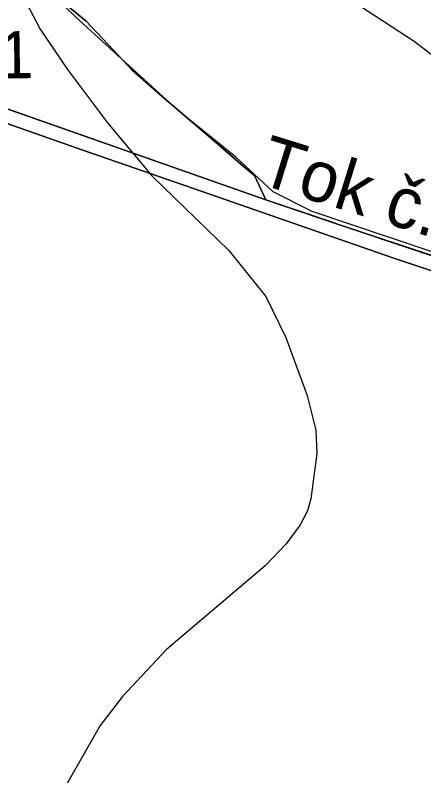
# Model space of a CAD drawing. Extents: x -662620 to -656370, y -1067090 to -1062990.
# Drawn here: x -657290.9 to -657170, y -1064742.3 to -1064517.4 of the extents above; entities that cross this region are included whole.
import ezdxf

# ---------------------------------------------------------------- set-up
doc = ezdxf.new("R2010")
doc.units = 0
for name, color, linetype in [('Organizacni_opatreni_ochranne_zatravnení__protierozni_rozmistovani_plodin__osevni_postup__stridani_plodin', 7, 'Continuous'), ('ORNÁ_PŮDA_-_STÁVAJÍCÍ', 7, 'Continuous'), ('OSTATNÍ_PLOCHA_-_STÁVAJÍCÍ', 7, 'Continuous'), ('POPIS_-_VODNÍ_TOK', 7, 'Continuous'), ('Popis_objektů_polních_cest_stávajících', 7, 'Continuous'), ('VODNÍ_PLOCHA_-_STÁVAJÍCÍ', 7, 'Continuous'), ('VRSTEVNICE_ZÁKLADNÍ', 7, 'Continuous')]:
    doc.layers.add(name, color=color, linetype=linetype)

msp = doc.modelspace()

# ---------------------------------------------------------------- linework, layer by layer
at = {"layer": 'Organizacni_opatreni_ochranne_zatravnení__protierozni_rozmistovani_plodin__osevni_postup__stridani_plodin'}
msp.add_lwpolyline([(-657132.88, -1064599.01), (-657203.03, -1064575.41), (-657214.5, -1064569.6), (-657225.58, -1064559.34), (-657242.5, -1064545.6), (-657273, -1064517.8), (-657282.2, -1064508.9), (-657289.8, -1064500.6), (-657294.23, -1064490.06), (-657297, -1064457.7), (-657298.1, -1064440.3), (-657298.2, -1064425.2), (-657296.6, -1064403.8), (-657296.5, -1064395.6), (-657295.1, -1064387.4), (-657291.9, -1064378.4), (-657289.4, -1064375.4), (-657285.2, -1064372.1), (-657266.1, -1064378.4), (-657238.4, -1064387.2), (-657194.7, -1064402.4), (-657128.9, -1064424.3)], dxfattribs=at)
at = {"layer": 'ORNÁ_PŮDA_-_STÁVAJÍCÍ'}
for p, q in [((-657269.84, -1064519.09), (-657280.25, -1064510.58)), ((-657261.8, -1064527.66), (-657269.84, -1064519.09)), ((-657256.21, -1064533.64), (-657261.8, -1064527.66)), ((-657246.72, -1064542.04), (-657256.21, -1064533.64)), ((-657233.85, -1064552.92), (-657246.72, -1064542.04)), ((-657304.78, -1064545.39), (-657290.2, -1064550.45)), ((-657290.2, -1064550.45), (-657290.18, -1064550.46)), ((-657290.18, -1064550.46), (-657270.81, -1064557.25)), ((-657223.45, -1064561.97), (-657233.85, -1064552.92)), ((-657270.81, -1064557.25), (-657240.66, -1064567.7)), ((-657220.06, -1064564.8), (-657223.45, -1064561.97)), ((-657216.69, -1064571.96), (-657220.06, -1064564.8)), ((-657240.66, -1064567.7), (-657240.64, -1064567.71)), ((-657240.64, -1064567.71), (-657179.14, -1064589.08)), ((-657196.74, -1064578.71), (-657216.69, -1064571.96)), ((-657195.75, -1064579.03), (-657196.74, -1064578.71)), ((-657195.21, -1064579.23), (-657195.75, -1064579.03)), ((-657095.87, -1064612.51), (-657195.21, -1064579.23)), ((-657179.14, -1064589.08), (-657142.96, -1064601.15))]:
    msp.add_line(p, q, dxfattribs=at)
for points in [[(-657095.87, -1064612.51), (-657195.21, -1064579.23), (-657195.75, -1064579.03), (-657196.74, -1064578.71), (-657216.69, -1064571.96), (-657220.06, -1064564.8), (-657223.45, -1064561.97), (-657233.85, -1064552.92), (-657246.72, -1064542.04), (-657256.21, -1064533.64), (-657261.8, -1064527.66), (-657269.84, -1064519.09), (-657280.25, -1064510.58)], [(-657316.98, -1064743.81), (-657316.04, -1064727.61), (-657315.14, -1064711.73), (-657312.47, -1064694.56), (-657309.48, -1064684.46), (-657308.94, -1064666.36), (-657312.76, -1064642.05), (-657311.91, -1064626.51), (-657311.56, -1064620.46), (-657309.2, -1064581.81), (-657304.77, -1064560.21), (-657304.77, -1064560.19), (-657304.78, -1064549.71), (-657304.78, -1064545.39), (-657290.2, -1064550.45), (-657290.18, -1064550.46), (-657270.81, -1064557.25), (-657240.66, -1064567.7), (-657240.64, -1064567.71), (-657179.14, -1064589.08), (-657142.96, -1064601.15)]]:
    msp.add_lwpolyline(points, dxfattribs=at)
at = {"layer": 'OSTATNÍ_PLOCHA_-_STÁVAJÍCÍ'}
for p, q in [((-657280.25, -1064510.58), (-657269.84, -1064519.09)), ((-657280.25, -1064510.58), (-657269.84, -1064519.09)), ((-657269.84, -1064519.09), (-657261.8, -1064527.66)), ((-657269.84, -1064519.09), (-657261.8, -1064527.66)), ((-657261.8, -1064527.66), (-657256.21, -1064533.64)), ((-657261.8, -1064527.66), (-657256.21, -1064533.64)), ((-657256.21, -1064533.64), (-657246.72, -1064542.04)), ((-657256.21, -1064533.64), (-657246.72, -1064542.04)), ((-657216.69, -1064571.96), (-657309.33, -1064539.41)), ((-657216.69, -1064571.96), (-657309.33, -1064539.41)), ((-657246.72, -1064542.04), (-657233.85, -1064552.92)), ((-657246.72, -1064542.04), (-657233.85, -1064552.92)), ((-657233.85, -1064552.92), (-657223.45, -1064561.97)), ((-657233.85, -1064552.92), (-657223.45, -1064561.97)), ((-657223.45, -1064561.97), (-657220.06, -1064564.8)), ((-657223.45, -1064561.97), (-657220.06, -1064564.8)), ((-657220.06, -1064564.8), (-657216.69, -1064571.96)), ((-657220.06, -1064564.8), (-657216.69, -1064571.96))]:
    msp.add_line(p, q, dxfattribs=at)
msp.add_lwpolyline([(-657280.25, -1064510.58), (-657269.84, -1064519.09), (-657261.8, -1064527.66), (-657256.21, -1064533.64), (-657246.72, -1064542.04), (-657233.85, -1064552.92), (-657223.45, -1064561.97), (-657220.06, -1064564.8), (-657216.69, -1064571.96), (-657309.33, -1064539.41)], dxfattribs=at)
msp.add_lwpolyline([(-657280.25, -1064510.58), (-657269.84, -1064519.09), (-657261.8, -1064527.66), (-657256.21, -1064533.64), (-657246.72, -1064542.04), (-657233.85, -1064552.92), (-657223.45, -1064561.97), (-657220.06, -1064564.8), (-657216.69, -1064571.96), (-657309.33, -1064539.41)], dxfattribs=at)
at = {"layer": 'VODNÍ_PLOCHA_-_STÁVAJÍCÍ'}
for p, q in [((-657309.33, -1064539.41), (-657216.69, -1064571.96)), ((-657290.18, -1064550.46), (-657304.77, -1064545.4)), ((-657270.8, -1064557.26), (-657290.18, -1064550.46)), ((-657240.64, -1064567.71), (-657270.8, -1064557.26)), ((-657179.15, -1064589.08), (-657240.64, -1064567.71)), ((-657216.69, -1064571.96), (-657195.77, -1064579.04)), ((-657195.77, -1064579.04), (-657095.87, -1064612.51)), ((-657142.97, -1064601.15), (-657179.15, -1064589.08))]:
    msp.add_line(p, q, dxfattribs=at)
for points in [[(-657142.97, -1064601.15), (-657179.15, -1064589.08), (-657240.64, -1064567.71), (-657270.8, -1064557.26), (-657290.18, -1064550.46), (-657304.77, -1064545.4), (-657304.77, -1064560.21), (-657309.2, -1064581.81), (-657311.56, -1064620.46), (-657312.8, -1064641.8), (-657315.55, -1064641.8), (-657321.72, -1064641.22), (-657325.8, -1064641.49), (-657406.32, -1064580.56), (-657473.56, -1064530.04), (-657518.74, -1064495.59)], [(-657503.05, -1064502.34), (-657469.61, -1064527.28), (-657403.94, -1064576.46), (-657363.23, -1064606.87), (-657325.1, -1064633.87), (-657321.64, -1064639.81), (-657315.51, -1064640.32), (-657313.6, -1064600.1), (-657311.9, -1064577.3), (-657309.28, -1064559.86), (-657309.89, -1064542.52), (-657309.33, -1064539.41), (-657216.69, -1064571.96), (-657195.77, -1064579.04), (-657095.87, -1064612.51)]]:
    msp.add_lwpolyline(points, dxfattribs=at)
at = {"layer": 'VRSTEVNICE_ZÁKLADNÍ'}
for points in [[(-657289.61, -1064404.64), (-657286.42, -1064415.39), (-657279.42, -1064431.12), (-657265.98, -1064452.56), (-657257.69, -1064462.99), (-657250.54, -1064470.42), (-657241.4, -1064478.57), (-657218.53, -1064495.15), (-657172.79, -1064525.02), (-657155.64, -1064538.17)], [(-657289.61, -1064404.64), (-657286.42, -1064415.39), (-657279.42, -1064431.12), (-657265.98, -1064452.56), (-657257.69, -1064462.99), (-657250.54, -1064470.42), (-657241.4, -1064478.57), (-657218.53, -1064495.15), (-657172.79, -1064525.02), (-657155.64, -1064538.17)], [(-657290.71, -1064507.73), (-657283.42, -1064521.45), (-657275.41, -1064533.46), (-657263.55, -1064549.18), (-657250.4, -1064564.9), (-657227.67, -1064586.91), (-657216.69, -1064600.58), (-657210.81, -1064612.64), (-657204.52, -1064629.79), (-657201.95, -1064640.08), (-657201.66, -1064646.94), (-657203.38, -1064660.38), (-657204.38, -1064663.95), (-657206.52, -1064668.1), (-657210.67, -1064673.67), (-657216.95, -1064680.25), (-657246.11, -1064704.98), (-657259.12, -1064718.84), (-657265.7, -1064727.42), (-657277.7, -1064748.57)], [(-657290.71, -1064507.73), (-657283.42, -1064521.45), (-657275.41, -1064533.46), (-657263.55, -1064549.18), (-657250.4, -1064564.9), (-657227.67, -1064586.91), (-657216.69, -1064600.58), (-657210.81, -1064612.64), (-657204.52, -1064629.79), (-657201.95, -1064640.08), (-657201.66, -1064646.94), (-657203.38, -1064660.38), (-657204.38, -1064663.95), (-657206.52, -1064668.1), (-657210.67, -1064673.67), (-657216.95, -1064680.25), (-657246.11, -1064704.98), (-657259.12, -1064718.84), (-657265.7, -1064727.42), (-657277.7, -1064748.57)]]:
    msp.add_lwpolyline(points, dxfattribs=at)

# ---------------------------------------------------------------- texts
at = {"layer": 'POPIS_-_VODNÍ_TOK'}
msp.add_text('Tok č. 04', height=15, rotation=342.741, dxfattribs=at).set_placement((-657219.65, -1064566.97))
at = {"layer": 'Popis_objektů_polních_cest_stávajících'}
msp.add_text('P 1', height=13.95, rotation=0.9, dxfattribs=at).set_placement((-657313.35, -1064536.4))

doc.saveas('drawing.dxf')
